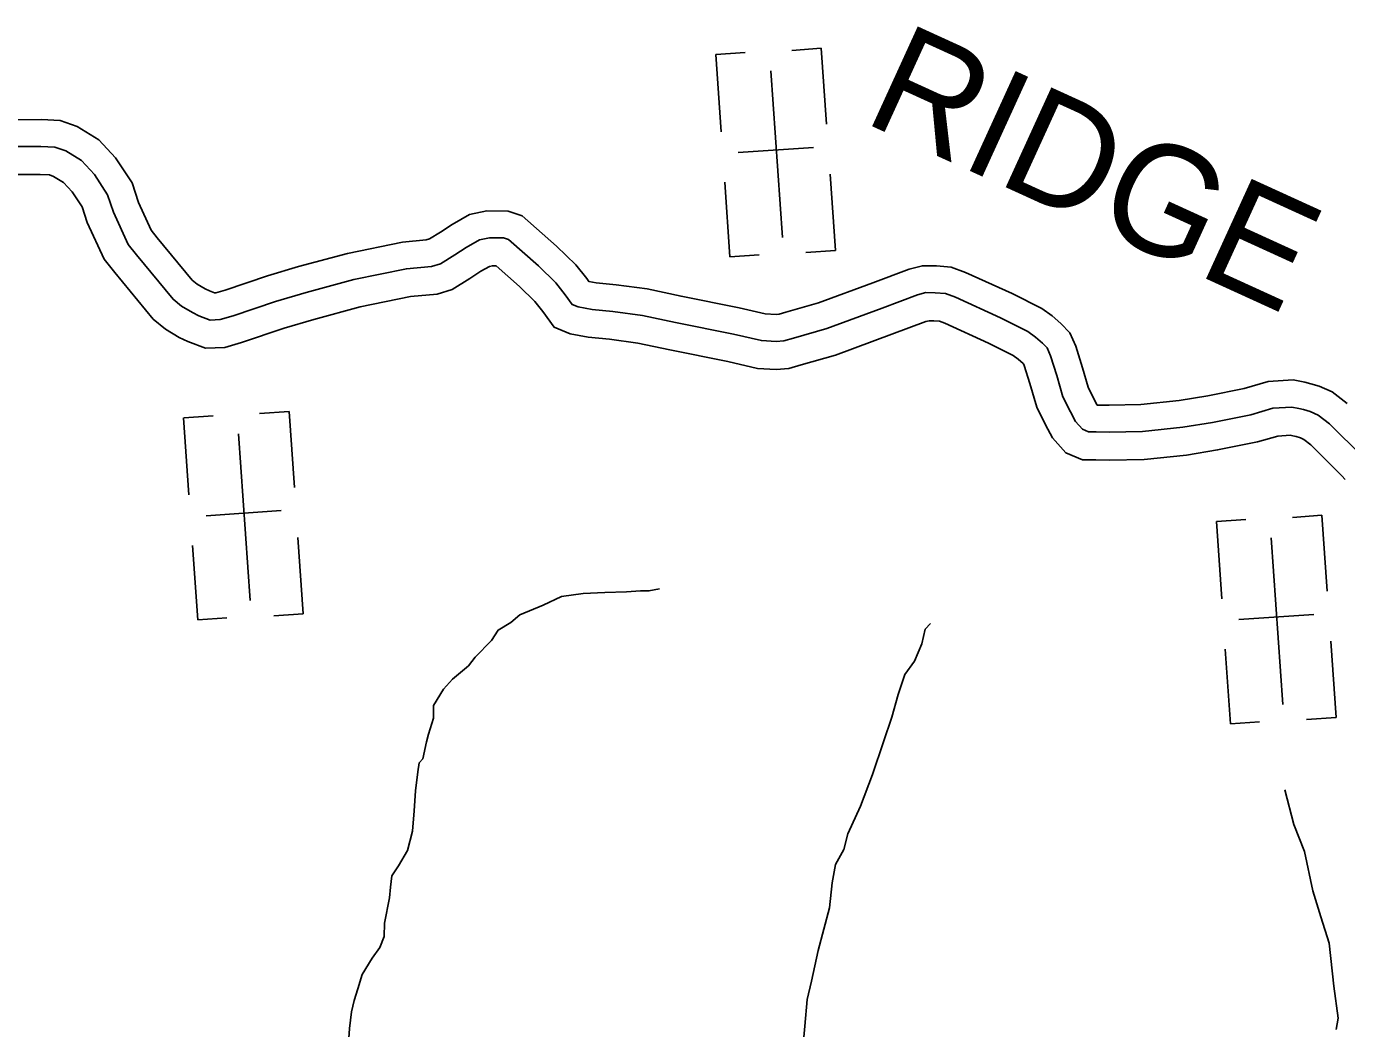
# Model space of a CAD drawing. Extents: x 1551132 to 1791609, y 378168 to 563823.
# Drawn here: x 1583941 to 1588389, y 481996 to 485373 of the extents above; entities that cross this region are included whole.
import ezdxf

# ---------------------------------------------------------------- set-up
doc = ezdxf.new("R2010")
doc.units = 0
for name, color, linetype in [('DESIGN - ROW - Right-of-Way and Easement Labels', 7, 'Continuous'), ('DESIGN - TRANSPORTATION - Text', 7, 'Continuous'), ('DESIGN - UTILITIES - Cable (Underground) with Text', 7, 'Continuous'), ('SURVEY - PROPERTY - Owners', 7, 'Continuous')]:
    doc.layers.add(name, color=color, linetype=linetype)

msp = doc.modelspace()

# ---------------------------------------------------------------- linework, layer by layer
at = {"layer": 'DESIGN - TRANSPORTATION - Text'}
for points in [[(1585024.935, 481932.482), (1585029.96, 481996.426), (1585036.843, 482052.344), (1585045.443, 482090.22), (1585058.067, 482130.038), (1585072.817, 482177.814), (1585105.666, 482233.315), (1585132.207, 482268.908), (1585146.799, 482306.684), (1585147.499, 482350.693), (1585164.857, 482436.454), (1585167.432, 482472.422), (1585172.032, 482510.364), (1585194.548, 482544.015), (1585225.339, 482595.55), (1585242.372, 482661.301), (1585247.455, 482729.245), (1585252.538, 482797.197), (1585259.555, 482861.107), (1585264.03, 482891.049), (1585276.238, 482904.858), (1585289.146, 482962.676), (1585295.554, 482988.585), (1585312.395, 483042.336), (1585313.07, 483084.346), (1585345.92, 483139.839), (1585376.427, 483173.365), (1585431.084, 483218.508), (1585453.534, 483248.158), (1585508.349, 483303.31), (1585530.899, 483338.961), (1585573.256, 483364.295), (1585603.63, 483389.812), (1585682.062, 483422.572), (1585744.452, 483451.589), (1585816.534, 483462.439), (1585890.49, 483465.256), (1585962.455, 483468.098), (1586010.446, 483471.331), (1586038.412, 483470.881), (1586074.486, 483478.307)], [(1586552.307, 481881.999), (1586564.24, 482003.852), (1586571.682, 482093.771), (1586586.648, 482155.556), (1586608.289, 482259.25), (1586646.547, 482402.704), (1586655.88, 482486.59), (1586666.855, 482548.433), (1586695.654, 482599.992), (1586708.471, 482651.811), (1586751.911, 482745.155), (1586791.585, 482852.566), (1586829.301, 482962.002), (1586856.609, 483045.604), (1586877.8, 483121.298), (1586900.858, 483188.95), (1586933.549, 483234.451), (1586958.44, 483292.069), (1586969.232, 483341.92), (1586987.523, 483361.637)], [(1588353.94, 481993.178), (1588360.54, 482031.087), (1588346.29, 482139.365), (1588330.624, 482283.677), (1588302.075, 482372.171), (1588275.534, 482460.632), (1588247.684, 482593.135), (1588211.185, 482683.754), (1588181.511, 482800.64)]]:
    msp.add_lwpolyline(points, dxfattribs=at)
at = {"layer": 'DESIGN - UTILITIES - Cable (Underground) with Text'}
for p, q in [((1586263.647, 485278.732), (1586281.817, 485018.51)), ((1586363.041, 485285.692), (1586264.264, 485278.782)), ((1586619.389, 485299.637), (1586519.903, 485292.686)), ((1586637.217, 485043.515), (1586619.305, 485299.637)), ((1586592.509, 484965.804), (1586339.503, 484948.109)), ((1586666.964, 484618.063), (1586648.969, 484875.511)), ((1586293.745, 484848.006), (1586311.306, 484597.159)), ((1586666.789, 484618.022), (1586567.57, 484611.112)), ((1586311.44, 484597.159), (1586409.425, 484604.027)), ((1584826.272, 484075.479), (1584726.786, 484068.528)), ((1584844.1, 483819.348), (1584826.189, 484075.479)), ((1584470.53, 484054.575), (1584488.701, 483794.352)), ((1584569.924, 484061.526), (1584471.139, 484054.616)), ((1584799.392, 483741.646), (1584546.386, 483723.951)), ((1588306.29, 483725.739), (1588206.804, 483718.788)), ((1588324.118, 483469.608), (1588306.206, 483725.739)), ((1587950.54, 483704.834), (1587968.718, 483444.612)), ((1588049.942, 483711.794), (1587951.157, 483704.884)), ((1584873.847, 483393.905), (1584855.852, 483651.353)), ((1584500.628, 483623.848), (1584518.189, 483373.001)), ((1584518.323, 483373.001), (1584616.308, 483379.869)), ((1584873.672, 483393.864), (1584774.453, 483386.954)), ((1588279.41, 483391.906), (1588026.404, 483374.211)), ((1587980.646, 483274.108), (1587998.207, 483023.261)), ((1588353.865, 483044.165), (1588335.862, 483301.613)), ((1587998.332, 483023.261), (1588096.326, 483030.129)), ((1588353.69, 483044.124), (1588254.463, 483037.214))]:
    msp.add_line(p, q, dxfattribs=at)
for points in [[(1586448.802, 485224.092), (1586488.101, 484662.462)], [(1584655.685, 483999.925), (1584694.984, 483438.296)], [(1588135.703, 483650.194), (1588175.002, 483088.564)]]:
    msp.add_lwpolyline(points, dxfattribs=at)
at = {"layer": 'SURVEY - PROPERTY - Owners'}
for points in [[(1583911.03, 485059.104), (1583991.644, 485059.863), (1584054.576, 485056.379), (1584112.383, 485036.237), (1584184.806, 484991.703), (1584241.588, 484930.351), (1584297.12, 484845.891), (1584318.52, 484780.139), (1584361.094, 484686.937), (1584381.893, 484661.103), (1584499.507, 484518.257), (1584515.873, 484504.807), (1584542.823, 484488.982), (1584557.997, 484481.782), (1584574.93, 484475.231), (1584579.297, 484475.423), (1584610.188, 484484.223), (1584753.176, 484532.833), (1584858.315, 484564.067), (1585022.703, 484608.627), (1585208.182, 484646.445), (1585288.147, 484653.703), (1585298.597, 484657.012), (1585336.162, 484679.712), (1585375.487, 484705.763), (1585434.477, 484739.431), (1585492.401, 484752.131), (1585563.857, 484750.981), (1585611.456, 484735.539), (1585727.395, 484633.328), (1585792.66, 484570.368), (1585828.901, 484523.517), (1585835.776, 484514.033), (1585860.2, 484509.558), (1585927.973, 484502.675), (1586032.554, 484488.441), (1586146.86, 484464.09), (1586342.789, 484424.865), (1586430.087, 484404.839), (1586466.994, 484402.781), (1586477.402, 484403.414), (1586499.985, 484410.098), (1586609.516, 484441.532), (1586793.17, 484509.442), (1586915.65, 484555.06), (1586960.133, 484567.044), (1587007.731, 484566.294), (1587057.339, 484562.327), (1587105.679, 484544.502), (1587262.75, 484472.766), (1587362.24, 484422.482), (1587396.914, 484397.631), (1587426.755, 484371.914), (1587456.587, 484341.088), (1587476.737, 484295.495), (1587499.528, 484223.243), (1587518.394, 484157.758), (1587539.194, 484116.099), (1587549.26, 484097.49), (1587589.334, 484096.865), (1587695.957, 484099.015), (1587825.637, 484112.232), (1587921.41, 484127.958), (1588044.465, 484152.9), (1588125.005, 484176.151), (1588209.578, 484181.86), (1588248.194, 484174.784), (1588268.535, 484169.351), (1588297.417, 484160.984), (1588340.533, 484141.659), (1588391.174, 484103.049)], [(1583909.613, 484968.377), (1583989.561, 484969.127), (1584036.802, 484966.51), (1584073.251, 484953.81), (1584126.691, 484920.951), (1584169.923, 484874.242), (1584214.639, 484806.231), (1584233.872, 484747.147), (1584283.312, 484638.91), (1584311.553, 484603.826), (1584435.092, 484453.789), (1584463.791, 484430.197), (1584500.332, 484408.738), (1584522.148, 484398.388), (1584559.889, 484383.787), (1584593.888, 484385.254), (1584637.237, 484397.613), (1584780.7, 484446.381), (1584883.098, 484476.798), (1585043.653, 484520.325), (1585221.382, 484556.559), (1585306.138, 484564.251), (1585336.262, 484573.784), (1585384.686, 484603.052), (1585423.06, 484628.469), (1585467.418, 484653.787), (1585501.509, 484661.262), (1585548.807, 484660.504), (1585565.582, 484655.062), (1585665.888, 484566.626), (1585724.945, 484509.658), (1585756.286, 484469.14), (1585779.752, 484436.748), (1585799.61, 484428.431), (1585847.434, 484419.681), (1585917.265, 484412.581), (1586016.971, 484399.014), (1586128.51, 484375.255), (1586323.739, 484336.171), (1586417.328, 484314.695), (1586467.244, 484311.912), (1586493.243, 484313.503), (1586525.368, 484323.012), (1586637.79, 484355.271), (1586824.727, 484424.398), (1586943.333, 484468.574), (1586971.432, 484476.141), (1587003.398, 484475.641), (1587037.672, 484472.9), (1587071.105, 484460.574), (1587223.435, 484390.998), (1587315.082, 484344.68), (1587340.773, 484326.263), (1587364.431, 484305.879), (1587380.164, 484289.62), (1587391.747, 484263.419), (1587412.68, 484197.043), (1587433.529, 484124.666), (1587458.712, 484074.24), (1587476.187, 484041.939), (1587499.753, 484015.555), (1587519.611, 484007.238), (1587545.577, 484006.83), (1587589.534, 484006.138), (1587701.481, 484008.396), (1587837.595, 484022.272), (1587937.776, 484038.722), (1588066.081, 484064.731), (1588140.813, 484086.299), (1588204.378, 484090.59), (1588228.286, 484086.207), (1588244.21, 484081.957), (1588266.093, 484075.615), (1588293.876, 484063.165), (1588331.392, 484034.564), (1588443.547, 483922.728)], [(1583908.138, 484874.066), (1583987.394, 484874.808), (1584018.327, 484873.091), (1584032.577, 484868.133), (1584066.284, 484847.399), (1584095.425, 484815.915), (1584128.899, 484765.005), (1584145.874, 484712.854), (1584202.456, 484588.984), (1584238.43, 484544.291), (1584368.135, 484386.771), (1584409.651, 484352.645), (1584456.166, 484325.327), (1584484.882, 484311.702), (1584544.256, 484288.735), (1584609.054, 484291.527), (1584665.353, 484307.577), (1584809.308, 484356.512), (1584908.864, 484386.088), (1585065.427, 484428.531), (1585235.098, 484463.123), (1585324.838, 484471.265), (1585375.42, 484487.274), (1585435.127, 484523.358), (1585472.518, 484548.126), (1585501.658, 484564.759), (1585510.975, 484566.801), (1585523.333, 484566.609), (1585601.948, 484497.291), (1585654.555, 484446.548), (1585680.796, 484412.622), (1585718.92, 484359.996), (1585772.602, 484337.512), (1585834.159, 484326.253), (1585906.14, 484318.928), (1586000.772, 484306.053), (1586109.436, 484282.911), (1586303.939, 484243.968), (1586404.062, 484220.993), (1586467.502, 484217.459), (1586509.718, 484220.043), (1586551.75, 484232.485), (1586667.181, 484265.611), (1586857.535, 484335.996), (1586972.107, 484378.672), (1586983.182, 484381.656), (1586998.898, 484381.406), (1587017.223, 484379.939), (1587035.164, 484373.33), (1587182.569, 484306.004), (1587266.058, 484263.803), (1587282.416, 484252.077), (1587299.649, 484237.235), (1587300.724, 484236.119), (1587303.399, 484230.069), (1587322.399, 484169.809), (1587345.315, 484090.265), (1587375.047, 484030.73), (1587398.514, 483987.354), (1587443.646, 483936.819), (1587499.953, 483913.244), (1587544.093, 483912.544), (1587589.742, 483911.827), (1587707.223, 483914.202), (1587850.028, 483928.753), (1587954.784, 483945.962), (1588088.556, 483973.079), (1588157.246, 483992.896), (1588198.97, 483995.713), (1588207.594, 483994.138), (1588218.928, 483991.113), (1588233.536, 483986.879), (1588245.377, 483981.571), (1588269.251, 483963.371), (1588373.815, 483859.101), (1588384.115, 483846.676)]]:
    msp.add_lwpolyline(points, dxfattribs=at)

# ---------------------------------------------------------------- texts
at = {"layer": 'DESIGN - ROW - Right-of-Way and Easement Labels'}
msp.add_text('RIDGE', height=369.9943, rotation=335.453625, dxfattribs=at).set_placement((1586753.704, 485053.748))

doc.saveas('drawing.dxf')
